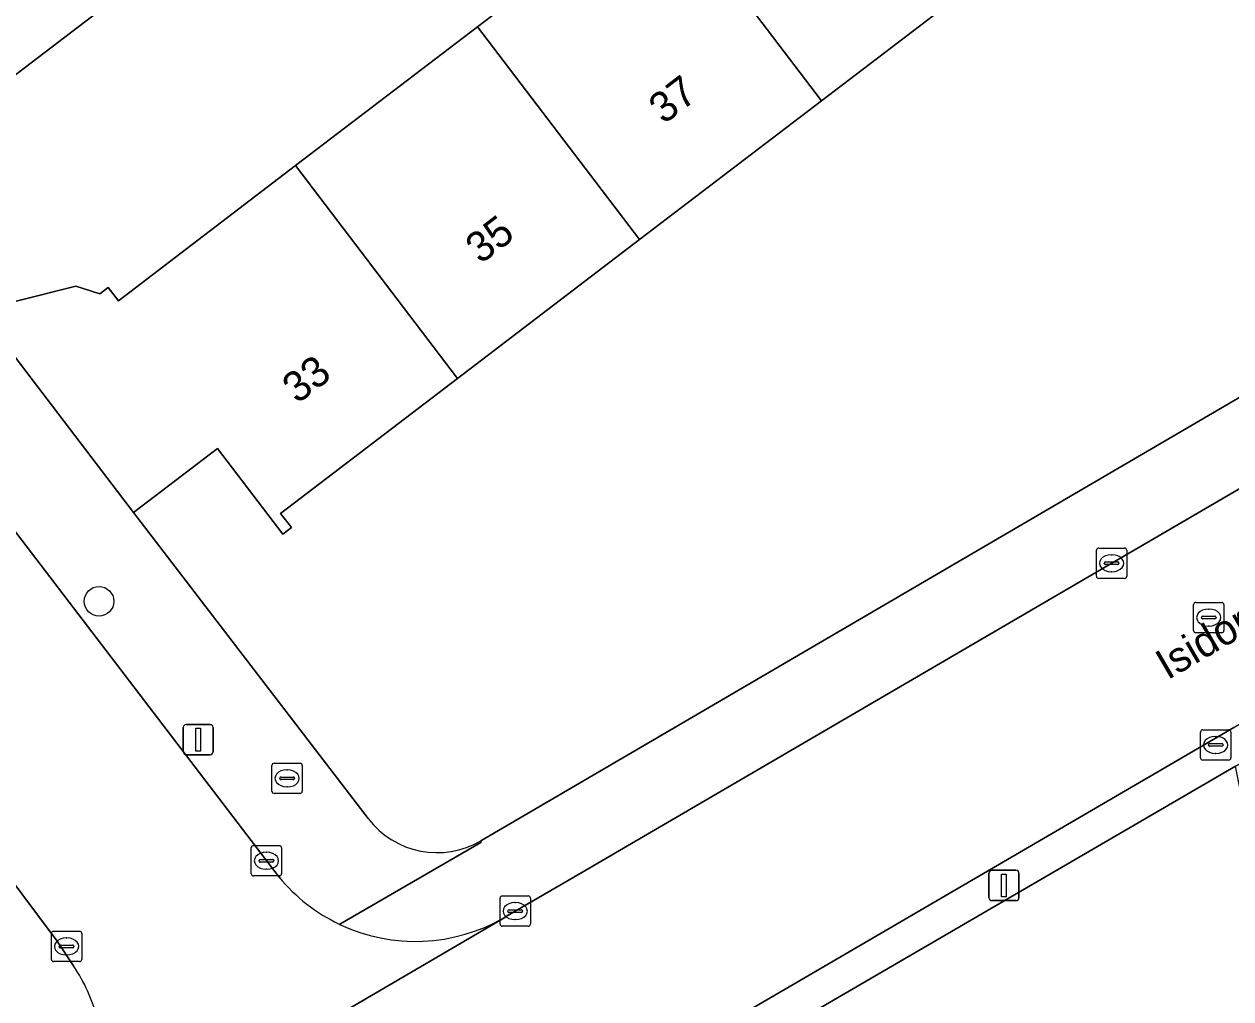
# Model space of a CAD drawing. Extents: x 159352 to 160617, y 385888 to 387323.
# Drawn here: x 160335.04 to 160374.84, y 386495.99 to 386528.11 of the extents above; entities that cross this region are included whole.
import ezdxf

# ---------------------------------------------------------------- set-up
doc = ezdxf.new("R2010")
doc.units = 0
for name, color, linetype in [('IMGEO_Boom', 7, 'Continuous'), ('IMGEO_Brandkraan', 7, 'Continuous'), ('IMGEO_Erf', 7, 'Continuous'), ('IMGEO_Groenvoorziening', 7, 'Continuous'), ('IMGEO_Kolk', 7, 'Continuous'), ('IMGEO_Lichtmast', 7, 'Continuous'), ('IMGEO_Openbare_ruimte_label', 7, 'Continuous'), ('IMGEO_Pand', 7, 'Continuous'), ('IMGEO_Pand_nummerreeks', 7, 'Continuous'), ('IMGEO_Rijbaan_lokaal_open', 7, 'Continuous'), ('IMGEO_Rioolput', 7, 'Continuous'), ('IMGEO_Voetpad_open', 7, 'Continuous')]:
    doc.layers.add(name, color=color, linetype=linetype)

msp = doc.modelspace()

# ---------------------------------------------------------------- linework, layer by layer
at = {"layer": 'IMGEO_Boom'}
msp.add_circle((160337.512, 386509.088), 0.489, dxfattribs=at)
at = {"layer": 'IMGEO_Brandkraan'}
for p, q in [((160343.216, 386502.828), (160343.216, 386503.68)), ((160343.291, 386503.754), (160344.143, 386503.754)), ((160344.217, 386503.68), (160344.217, 386502.828)), ((160343.475, 386503.248), (160343.475, 386503.26)), ((160343.913, 386503.211), (160343.515, 386503.211)), ((160343.518, 386503.297), (160343.916, 386503.297)), ((160343.704, 386503.534), (160343.729, 386503.534)), ((160343.959, 386503.26), (160343.959, 386503.248)), ((160344.143, 386502.754), (160343.291, 386502.754)), ((160343.727, 386502.974), (160343.702, 386502.974))]:
    msp.add_line(p, q, dxfattribs=at)
for points in [[(160343.216, 386502.828), (160343.216, 386503.68)], [(160343.291, 386503.754), (160344.143, 386503.754)], [(160344.217, 386503.68), (160344.217, 386502.828)], [(160344.143, 386502.754), (160343.291, 386502.754)]]:
    msp.add_lwpolyline(points, dxfattribs=at)
for centre, radius, start, end in [((160343.293, 386503.678), 0.0765, 91.552, 178.448), ((160343.293, 386503.678), 0.0765, 91.552, 178.448), ((160344.141, 386503.678), 0.0765, 1.552, 88.448), ((160344.141, 386503.678), 0.0765, 1.552, 88.448), ((160343.515, 386503.257), 0.0403, 85.8775, 175.7526), ((160343.512, 386503.247), 0.0366, 178.938, 274.7102), ((160343.916, 386503.254), 0.043, 264.8664, 352.4533), ((160343.92, 386503.259), 0.0386, 1.7309, 96.639), ((160343.293, 386502.83), 0.0765, 181.552, 268.448), ((160343.293, 386502.83), 0.0765, 181.552, 268.448), ((160344.141, 386502.83), 0.0765, 271.552, 358.448), ((160344.141, 386502.83), 0.0765, 271.552, 358.448)]:
    msp.add_arc(centre, radius, start, end, dxfattribs=at)
for centre, major_axis, ratio, start_param, end_param in [((160343.703, 386503.254), (-0.387, 0.002), 0.722429, 4.712389, 7.853982), ((160343.728, 386503.254), (-0.39, 0.002), 0.717154, 1.570796, 4.712389)]:
    msp.add_ellipse(centre, major_axis=major_axis, ratio=ratio, start_param=start_param, end_param=end_param, dxfattribs=at)
at = {"layer": 'IMGEO_Erf'}
for points in [[(160391.66, 386529.214), (160369.691, 386557.865), (160366.988, 386555.793), (160369.193, 386552.917), (160363.073, 386548.225), (160361.011, 386546.644), (160358.806, 386549.52), (160354.964, 386546.41), (160357.133, 386543.565), (160354.875, 386541.844), (160352.706, 386544.689), (160348.961, 386541.834), (160351.13, 386538.989), (160348.872, 386537.268), (160346.703, 386540.113), (160342.957, 386537.257), (160345.126, 386534.412), (160342.868, 386532.691), (160342.502, 386533.171), (160338.864, 386530.392), (160339.253, 386529.882), (160333.277, 386525.315)], [(160349.995, 386528.023), (160355.999, 386532.6), (160357.964, 386534.098), (160356.267, 386538.875), (160359.076, 386541.015), (160359.405, 386540.583), (160365.409, 386545.16), (160368.006, 386541.753), (160373.859, 386546.215), (160373.5, 386546.686), (160373.771, 386546.892), (160379.795, 386538.99)], [(160379.209, 386539.205), (160373.352, 386534.74), (160367.348, 386530.163), (160361.345, 386525.587), (160355.341, 386521.01), (160349.338, 386516.434), (160343.503, 386511.985), (160343.857, 386511.52), (160343.572, 386511.303), (160341.42, 386514.126), (160338.645, 386512.01), (160346.394, 386501.927)], [(160334.777, 386518.983), (160336.749, 386519.48), (160337.536, 386519.219), (160337.816, 386519.433), (160338.151, 386518.994), (160343.992, 386523.447), (160349.995, 386528.023)], [(160350.11, 386501.196), (160390.825, 386524.975)]]:
    msp.add_lwpolyline(points, dxfattribs=at)
msp.add_arc((160348.666, 386503.667), 2.862, 217.4504, 300.2918, dxfattribs=at)
at = {"layer": 'IMGEO_Groenvoorziening'}
msp.add_lwpolyline([(160390.204, 386489.472), (160381.269, 386488.774), (160380.654, 386488.742), (160379.949, 386488.845), (160379.28, 386489.091), (160378.678, 386489.471), (160377.953, 386490.254), (160377.622, 386490.885), (160377.428, 386491.571), (160375.729, 386500), (160374.992, 386503.653), (160368.712, 386500), (160342.775, 386484.913), (160338.517, 386482.425), (160341.164, 386477.883), (160352.506, 386458.422), (160356.7, 386457.79)], dxfattribs=at)
at = {"layer": 'IMGEO_Kolk'}
for p, q in [((160370.411, 386509.917), (160370.411, 386510.769)), ((160370.486, 386510.843), (160371.338, 386510.843)), ((160371.412, 386510.769), (160371.412, 386509.917)), ((160370.67, 386510.337), (160370.67, 386510.349)), ((160370.713, 386510.386), (160371.111, 386510.386)), ((160370.899, 386510.623), (160370.924, 386510.623)), ((160371.154, 386510.349), (160371.154, 386510.337)), ((160371.108, 386510.3), (160370.71, 386510.3)), ((160370.922, 386510.063), (160370.897, 386510.063)), ((160371.338, 386509.843), (160370.486, 386509.843)), ((160373.843, 386503.928), (160373.843, 386504.78)), ((160373.918, 386504.854), (160374.77, 386504.854)), ((160374.844, 386504.78), (160374.844, 386503.928)), ((160374.102, 386504.348), (160374.102, 386504.36)), ((160374.145, 386504.397), (160374.543, 386504.397)), ((160374.331, 386504.634), (160374.356, 386504.634)), ((160374.586, 386504.36), (160374.586, 386504.348)), ((160374.54, 386504.311), (160374.142, 386504.311)), ((160374.354, 386504.074), (160374.329, 386504.074)), ((160374.77, 386503.854), (160373.918, 386503.854)), ((160342.534, 386500.111), (160342.534, 386500.963)), ((160342.609, 386501.037), (160343.461, 386501.037)), ((160343.022, 386500.817), (160343.047, 386500.817)), ((160343.535, 386500.963), (160343.535, 386500.111)), ((160342.793, 386500.531), (160342.793, 386500.543)), ((160343.231, 386500.494), (160342.833, 386500.494)), ((160342.836, 386500.58), (160343.234, 386500.58)), ((160343.277, 386500.543), (160343.277, 386500.531)), ((160343.461, 386500.037), (160342.609, 386500.037)), ((160343.045, 386500.257), (160343.02, 386500.257)), ((160350.739, 386498.452), (160350.739, 386499.304)), ((160350.814, 386499.378), (160351.666, 386499.378)), ((160351.74, 386499.304), (160351.74, 386498.452)), ((160350.998, 386498.872), (160350.998, 386498.884)), ((160351.436, 386498.835), (160351.038, 386498.835)), ((160351.041, 386498.921), (160351.439, 386498.921)), ((160351.227, 386499.158), (160351.252, 386499.158)), ((160351.482, 386498.884), (160351.482, 386498.872)), ((160351.666, 386498.378), (160350.814, 386498.378)), ((160351.25, 386498.598), (160351.225, 386498.598)), ((160335.941, 386497.287), (160335.941, 386498.139)), ((160336.016, 386498.213), (160336.868, 386498.213)), ((160336.429, 386497.993), (160336.454, 386497.993)), ((160336.942, 386498.139), (160336.942, 386497.287)), ((160336.2, 386497.707), (160336.2, 386497.719)), ((160336.638, 386497.67), (160336.24, 386497.67)), ((160336.243, 386497.756), (160336.641, 386497.756)), ((160336.684, 386497.719), (160336.684, 386497.707)), ((160336.868, 386497.213), (160336.016, 386497.213)), ((160336.452, 386497.433), (160336.427, 386497.433))]:
    msp.add_line(p, q, dxfattribs=at)
for points in [[(160370.411, 386509.917), (160370.411, 386510.769)], [(160370.486, 386510.843), (160371.338, 386510.843)], [(160371.412, 386510.769), (160371.412, 386509.917)], [(160371.338, 386509.843), (160370.486, 386509.843)], [(160373.843, 386503.928), (160373.843, 386504.78)], [(160373.918, 386504.854), (160374.77, 386504.854)], [(160374.844, 386504.78), (160374.844, 386503.928)], [(160374.77, 386503.854), (160373.918, 386503.854)], [(160342.534, 386500.111), (160342.534, 386500.963)], [(160342.609, 386501.037), (160343.461, 386501.037)], [(160343.535, 386500.963), (160343.535, 386500.111)], [(160343.461, 386500.037), (160342.609, 386500.037)], [(160350.739, 386498.452), (160350.739, 386499.304)], [(160350.814, 386499.378), (160351.666, 386499.378)], [(160351.74, 386499.304), (160351.74, 386498.452)], [(160351.666, 386498.378), (160350.814, 386498.378)], [(160335.941, 386497.287), (160335.941, 386498.139)], [(160336.016, 386498.213), (160336.868, 386498.213)], [(160336.942, 386498.139), (160336.942, 386497.287)], [(160336.868, 386497.213), (160336.016, 386497.213)]]:
    msp.add_lwpolyline(points, dxfattribs=at)
for centre, radius, start, end in [((160370.488, 386510.767), 0.0765, 91.552, 178.448), ((160370.488, 386510.767), 0.0765, 91.552, 178.448), ((160371.336, 386510.767), 0.0765, 1.552, 88.448), ((160371.336, 386510.767), 0.0765, 1.552, 88.448), ((160370.71, 386510.346), 0.0403, 85.8775, 175.7526), ((160370.707, 386510.336), 0.0366, 178.938, 274.7102), ((160371.111, 386510.343), 0.043, 264.8664, 352.4533), ((160371.115, 386510.348), 0.0386, 1.7309, 96.639), ((160370.488, 386509.919), 0.0765, 181.552, 268.448), ((160370.488, 386509.919), 0.0765, 181.552, 268.448), ((160371.336, 386509.919), 0.0765, 271.552, 358.448), ((160371.336, 386509.919), 0.0765, 271.552, 358.448), ((160373.92, 386504.778), 0.0765, 91.552, 178.448), ((160373.92, 386504.778), 0.0765, 91.552, 178.448), ((160374.768, 386504.778), 0.0765, 1.552, 88.448), ((160374.768, 386504.778), 0.0765, 1.552, 88.448), ((160374.142, 386504.357), 0.0403, 85.8775, 175.7526), ((160374.139, 386504.347), 0.0366, 178.938, 274.7102), ((160374.543, 386504.354), 0.043, 264.8664, 352.4533), ((160374.547, 386504.359), 0.0386, 1.7309, 96.639), ((160373.92, 386503.93), 0.0765, 181.552, 268.448), ((160373.92, 386503.93), 0.0765, 181.552, 268.448), ((160374.768, 386503.93), 0.0765, 271.552, 358.448), ((160374.768, 386503.93), 0.0765, 271.552, 358.448), ((160342.611, 386500.961), 0.0765, 91.552, 178.448), ((160342.611, 386500.961), 0.0765, 91.552, 178.448), ((160343.459, 386500.961), 0.0765, 1.552, 88.448), ((160343.459, 386500.961), 0.0765, 1.552, 88.448), ((160342.833, 386500.54), 0.0403, 85.8775, 175.7526), ((160342.83, 386500.53), 0.0366, 178.938, 274.7102), ((160343.234, 386500.537), 0.043, 264.8664, 352.4533), ((160343.238, 386500.542), 0.0386, 1.7309, 96.639), ((160342.611, 386500.113), 0.0765, 181.552, 268.448), ((160342.611, 386500.113), 0.0765, 181.552, 268.448), ((160343.459, 386500.113), 0.0765, 271.552, 358.448), ((160343.459, 386500.113), 0.0765, 271.552, 358.448), ((160350.816, 386499.302), 0.0765, 91.552, 178.448), ((160350.816, 386499.302), 0.0765, 91.552, 178.448), ((160351.664, 386499.302), 0.0765, 1.552, 88.448), ((160351.664, 386499.302), 0.0765, 1.552, 88.448), ((160351.038, 386498.881), 0.0403, 85.8775, 175.7526), ((160351.035, 386498.871), 0.0366, 178.938, 274.7102), ((160351.439, 386498.878), 0.043, 264.8664, 352.4533), ((160351.443, 386498.883), 0.0386, 1.7309, 96.639), ((160350.816, 386498.454), 0.0765, 181.552, 268.448), ((160350.816, 386498.454), 0.0765, 181.552, 268.448), ((160351.664, 386498.454), 0.0765, 271.552, 358.448), ((160351.664, 386498.454), 0.0765, 271.552, 358.448), ((160336.018, 386498.137), 0.0765, 91.552, 178.448), ((160336.018, 386498.137), 0.0765, 91.552, 178.448), ((160336.866, 386498.137), 0.0765, 1.552, 88.448), ((160336.866, 386498.137), 0.0765, 1.552, 88.448), ((160336.24, 386497.716), 0.0403, 85.8775, 175.7526), ((160336.237, 386497.706), 0.0366, 178.938, 274.7102), ((160336.641, 386497.713), 0.043, 264.8664, 352.4533), ((160336.645, 386497.718), 0.0386, 1.7309, 96.639), ((160336.018, 386497.289), 0.0765, 181.552, 268.448), ((160336.018, 386497.289), 0.0765, 181.552, 268.448), ((160336.866, 386497.289), 0.0765, 271.552, 358.448), ((160336.866, 386497.289), 0.0765, 271.552, 358.448)]:
    msp.add_arc(centre, radius, start, end, dxfattribs=at)
for centre, major_axis, ratio, start_param, end_param in [((160370.898, 386510.343), (-0.387, 0.002), 0.722429, 4.712389, 7.853982), ((160370.923, 386510.343), (-0.39, 0.002), 0.717154, 1.570796, 4.712389), ((160374.33, 386504.354), (-0.387, 0.002), 0.722429, 4.712389, 7.853982), ((160374.355, 386504.354), (-0.39, 0.002), 0.717154, 1.570796, 4.712389), ((160343.021, 386500.537), (-0.387, 0.002), 0.722429, 4.712389, 7.853982), ((160343.046, 386500.537), (-0.39, 0.002), 0.717154, 1.570796, 4.712389), ((160351.226, 386498.878), (-0.387, 0.002), 0.722429, 4.712389, 7.853982), ((160351.251, 386498.878), (-0.39, 0.002), 0.717154, 1.570796, 4.712389), ((160336.428, 386497.713), (-0.387, 0.002), 0.722429, 4.712389, 7.853982), ((160336.453, 386497.713), (-0.39, 0.002), 0.717154, 1.570796, 4.712389)]:
    msp.add_ellipse(centre, major_axis=major_axis, ratio=ratio, start_param=start_param, end_param=end_param, dxfattribs=at)
at = {"layer": 'IMGEO_Lichtmast'}
for p, q in [((160340.287, 386504.129), (160340.287, 386504.929)), ((160340.287, 386504.929), (160340.287, 386504.129)), ((160340.387, 386505.029), (160341.177, 386505.029)), ((160341.177, 386505.029), (160340.387, 386505.029)), ((160341.277, 386504.929), (160341.277, 386504.129)), ((160341.277, 386504.129), (160341.277, 386504.929)), ((160341.177, 386504.029), (160340.387, 386504.029)), ((160340.387, 386504.029), (160341.177, 386504.029)), ((160366.864, 386499.325), (160366.864, 386500.125)), ((160366.864, 386500.125), (160366.864, 386499.325)), ((160366.964, 386500.225), (160367.754, 386500.225)), ((160367.754, 386500.225), (160366.964, 386500.225)), ((160367.854, 386500.125), (160367.854, 386499.325)), ((160367.854, 386499.325), (160367.854, 386500.125)), ((160367.754, 386499.225), (160366.964, 386499.225)), ((160366.964, 386499.225), (160367.754, 386499.225))]:
    msp.add_line(p, q, dxfattribs=at)
for points in [[(160340.707, 386504.904), (160340.857, 386504.904), (160340.857, 386504.154), (160340.707, 386504.154), (160340.707, 386504.904)], [(160367.284, 386500.1), (160367.434, 386500.1), (160367.434, 386499.35), (160367.284, 386499.35), (160367.284, 386500.1)]]:
    msp.add_lwpolyline(points, dxfattribs=at)
for centre, start, end in [((160340.387, 386504.929), 90, 180), ((160340.387, 386504.929), 90, 180), ((160341.177, 386504.929), 0, 90), ((160341.177, 386504.929), 360, 90), ((160340.387, 386504.129), 180, 270), ((160340.387, 386504.129), 180, 270), ((160341.177, 386504.129), 270, 0), ((160341.177, 386504.129), 270, 0), ((160366.964, 386500.125), 90, 180), ((160366.964, 386500.125), 90, 180), ((160367.754, 386500.125), 0, 90), ((160367.754, 386500.125), 360, 90), ((160366.964, 386499.325), 180, 270), ((160366.964, 386499.325), 180, 270), ((160367.754, 386499.325), 270, 0), ((160367.754, 386499.325), 270, 0)]:
    msp.add_arc(centre, 0.1, start, end, dxfattribs=at)
at = {"layer": 'IMGEO_Pand'}
for points in [[(160355.999, 386532.6), (160361.345, 386525.587), (160367.348, 386530.163), (160359.405, 386540.583), (160359.076, 386541.015), (160356.267, 386538.875), (160357.964, 386534.098)], [(160339.253, 386529.882), (160338.864, 386530.392), (160337.051, 386532.764), (160331.075, 386528.198), (160333.277, 386525.315)], [(160355.341, 386521.01), (160361.345, 386525.587), (160355.999, 386532.6), (160349.995, 386528.023)], [(160349.995, 386528.023), (160343.992, 386523.447), (160349.338, 386516.434), (160355.341, 386521.01)], [(160338.645, 386512.01), (160341.42, 386514.126), (160343.572, 386511.303), (160343.857, 386511.52), (160343.503, 386511.985), (160349.338, 386516.434), (160343.992, 386523.447), (160338.151, 386518.994), (160337.816, 386519.433), (160337.536, 386519.219), (160336.749, 386519.48), (160334.777, 386518.983), (160333.861, 386518.285)]]:
    msp.add_lwpolyline(points, close=True, dxfattribs=at)
at = {"layer": 'IMGEO_Rijbaan_lokaal_open'}
for points in [[(160327.848, 386520.403), (160325.759, 386523.136), (160321.712, 386528.422), (160309.161, 386544.709), (160303.593, 386540.503), (160312.465, 386528.956), (160318.033, 386521.7), (160320.615, 386518.336), (160329.059, 386507.334), (160336.127, 386497.883), (160336.673, 386497.072)], [(160343.45, 386500), (160343.309, 386500.178), (160327.848, 386520.403)], [(160334.735, 386489.223), (160350.896, 386498.668), (160350.898, 386498.677)]]:
    msp.add_lwpolyline(points, dxfattribs=at)
msp.add_lwpolyline([(160357.028, 386494.493), (160374.94, 386504.927), (160383.146, 386509.524), (160385.057, 386510.642), (160381.567, 386516.557), (160369.599, 386509.576), (160353.168, 386500), (160350.898, 386498.677), (160350.896, 386498.668), (160334.735, 386489.223), (160334.261, 386488.947), (160326.572, 386484.476), (160329.951, 386478.643), (160338.308, 386483.575), (160350.296, 386490.565)], close=True, dxfattribs=at)
for centre, radius, start, end in [((160347.943, 386503.705), 5.824, 219.5098, 244.653), ((160347.951, 386503.719), 5.84, 244.6384, 300.3015), ((160332.117, 386493.981), 5.506, 14.0866, 34.1538)]:
    msp.add_arc(centre, radius, start, end, dxfattribs=at)
at = {"layer": 'IMGEO_Rioolput'}
for p, q in [((160373.615, 386508.126), (160373.615, 386508.978)), ((160373.69, 386509.052), (160374.542, 386509.052)), ((160374.103, 386508.832), (160374.128, 386508.832)), ((160374.616, 386508.978), (160374.616, 386508.126)), ((160373.874, 386508.546), (160373.874, 386508.558)), ((160374.312, 386508.509), (160373.914, 386508.509)), ((160373.917, 386508.595), (160374.315, 386508.595)), ((160374.358, 386508.558), (160374.358, 386508.546)), ((160374.542, 386508.052), (160373.69, 386508.052)), ((160374.126, 386508.272), (160374.101, 386508.272))]:
    msp.add_line(p, q, dxfattribs=at)
for points in [[(160373.615, 386508.126), (160373.615, 386508.978)], [(160373.69, 386509.052), (160374.542, 386509.052)], [(160374.616, 386508.978), (160374.616, 386508.126)], [(160374.542, 386508.052), (160373.69, 386508.052)]]:
    msp.add_lwpolyline(points, dxfattribs=at)
for centre, radius, start, end in [((160373.692, 386508.976), 0.0765, 91.552, 178.448), ((160373.692, 386508.976), 0.0765, 91.552, 178.448), ((160374.54, 386508.976), 0.0765, 1.552, 88.448), ((160374.54, 386508.976), 0.0765, 1.552, 88.448), ((160373.914, 386508.555), 0.0403, 85.8775, 175.7526), ((160373.911, 386508.545), 0.0366, 178.938, 274.7102), ((160374.315, 386508.552), 0.043, 264.8664, 352.4533), ((160374.319, 386508.557), 0.0386, 1.7309, 96.639), ((160373.692, 386508.128), 0.0765, 181.552, 268.448), ((160373.692, 386508.128), 0.0765, 181.552, 268.448), ((160374.54, 386508.128), 0.0765, 271.552, 358.448), ((160374.54, 386508.128), 0.0765, 271.552, 358.448)]:
    msp.add_arc(centre, radius, start, end, dxfattribs=at)
for centre, major_axis, ratio, start_param, end_param in [((160374.102, 386508.552), (-0.387, 0.002), 0.722429, 4.712389, 7.853982), ((160374.127, 386508.552), (-0.39, 0.002), 0.717154, 1.570796, 4.712389)]:
    msp.add_ellipse(centre, major_axis=major_axis, ratio=ratio, start_param=start_param, end_param=end_param, dxfattribs=at)
at = {"layer": 'IMGEO_Voetpad_open'}
for points in [[(160269.832, 386595.845), (160278.489, 386584.572), (160278.633, 386584.682), (160279.025, 386584.982), (160281.383, 386581.889), (160280.998, 386581.595), (160280.858, 386581.487), (160282.52, 386579.323), (160282.657, 386579.428), (160283.056, 386579.733), (160285.078, 386577.09), (160284.68, 386576.786), (160284.547, 386576.684), (160292.308, 386566.578), (160307.414, 386546.975), (160309.161, 386544.709), (160321.712, 386528.422), (160322.109, 386528.725), (160328.245, 386520.706), (160327.848, 386520.403), (160343.309, 386500.178), (160343.45, 386500)], [(160346.394, 386501.927), (160338.645, 386512.01), (160333.861, 386518.285), (160332.401, 386520.19), (160328.044, 386525.874), (160327.174, 386527.009), (160285.267, 386581.678)], [(160336.127, 386497.883), (160329.059, 386507.334), (160320.615, 386518.336), (160320.219, 386518.032), (160317.637, 386521.396), (160318.033, 386521.7), (160312.465, 386528.956), (160303.593, 386540.503), (160301.853, 386542.767), (160293.769, 386553.289)], [(160394.663, 386527.16), (160390.841, 386524.974), (160390.825, 386524.975), (160350.11, 386501.196), (160350.104, 386501.144), (160345.45, 386498.442)], [(160406.276, 386522.016), (160405.743, 386522.844), (160398.735, 386518.642), (160387.612, 386512.136), (160385.057, 386510.642), (160383.146, 386509.524), (160374.94, 386504.927), (160357.028, 386494.493), (160350.296, 386490.565), (160338.308, 386483.575), (160329.951, 386478.643), (160327.482, 386477.186), (160326.767, 386476.763), (160324.487, 386475.308), (160324.354, 386475.223), (160323.513, 386474.741), (160323.765, 386474.31), (160320.49, 386472.392), (160320.238, 386472.823), (160317.629, 386471.282), (160309.793, 386466.725)], [(160309.647, 386465.615), (160318.165, 386470.564), (160336.2, 386481.011), (160338.517, 386482.425), (160342.775, 386484.913), (160368.712, 386500), (160374.992, 386503.653), (160383.562, 386508.719), (160406.276, 386522.016)], [(160350.898, 386498.677), (160353.168, 386500), (160369.599, 386509.576), (160381.567, 386516.557)], [(160345.45, 386498.442), (160350.104, 386501.144), (160350.11, 386501.196)], [(160336.673, 386497.072), (160336.127, 386497.883)]]:
    msp.add_lwpolyline(points, dxfattribs=at)
for centre, radius, start, end in [((160348.666, 386503.667), 2.862, 217.4504, 300.2918), ((160347.943, 386503.705), 5.824, 219.5098, 244.653), ((160347.951, 386503.719), 5.84, 244.6384, 300.3015), ((160332.117, 386493.981), 5.506, 14.0866, 34.1538)]:
    msp.add_arc(centre, radius, start, end, dxfattribs=at)

# ---------------------------------------------------------------- texts
at = {"layer": 'IMGEO_Openbare_ruimte_label'}
msp.add_text('Isidorusweg', height=1, rotation=30.2564, dxfattribs=at).set_placement((160372.754, 386506.48))
at = {"layer": 'IMGEO_Pand_nummerreeks'}
for s, p in [('37', (160356.141, 386524.788)), ('35', (160350.098, 386520.181)), ('33', (160344.055, 386515.574))]:
    msp.add_text(s, height=1, rotation=37.3196, dxfattribs=at).set_placement(p)

doc.saveas('drawing.dxf')
